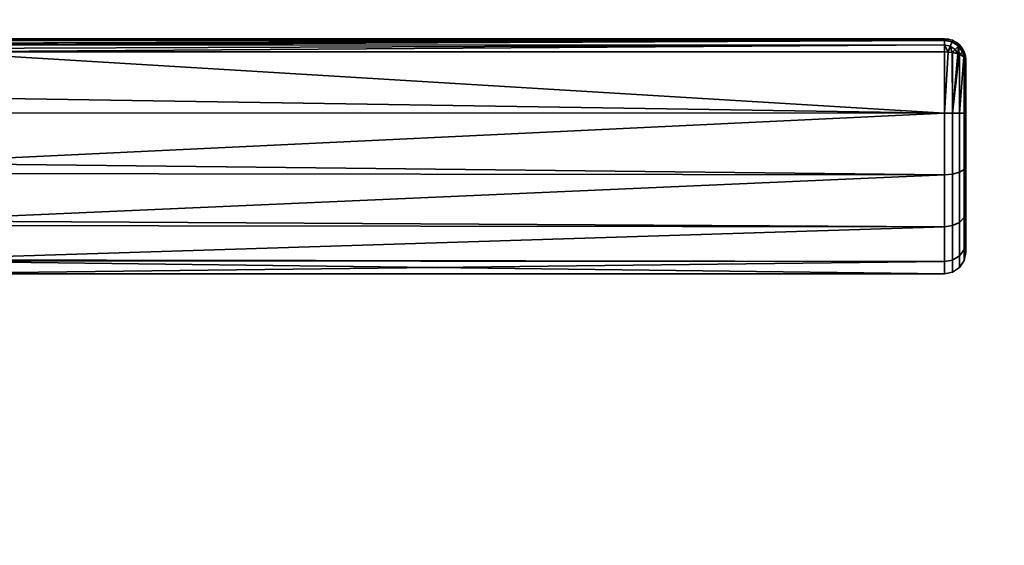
# Model space of a CAD drawing. Header units: millimetres. Extents: x -490 to 6690, y -115 to 152.
# Tile 365 of 656: x 1233 to 1325, y 24 to 73. Entities that reach past the tile are written whole.
import ezdxf

# ---------------------------------------------------------------- set-up
doc = ezdxf.new("R2010")
doc.units = ezdxf.units.MM
doc.layers.add('151', color=253, linetype='Continuous')

# ---------------------------------------------------------------- blocks, each defined once
blk = doc.blocks.new('UG_SURFACE_002')
at = {"layer": '151', "color": 252, "linetype": 'Continuous', "lineweight": 35}
for points in [[(2040, -6.2, 2202.5), (2040, 133.2, 2202.5), (960, 133.2, 2202.5), (960, -6.2, 2202.5)], [(1110, -6.2, 2052.5), (1110, 133.2, 2052.5), (1890, 133.2, 2052.5), (1890, -6.2, 2052.5)]]:
    blk.add_3dface(points, dxfattribs=at)
blk = doc.blocks.new('UG_SURFACE_122')
at = {"layer": '151', "color": 254, "linetype": 'Continuous', "lineweight": 35}
for points in [[(1319, 71, 1116), (1319, 71, 1092), (1224, 71, 1092.051), (1224, 71, 1115.949)], [(1319, 71, 1092), (1224.002, 71, 1092), (1224, 71, 1092.051)], [(1224, 71, 1115.949), (1224.002, 71, 1116), (1319, 71, 1116)], [(1319, 71, 1116), (1224.002, 71, 1116), (1224.07, 70.888, 1116.66)], [(1224.07, 70.888, 1091.34), (1224.002, 71, 1092), (1319, 71, 1092)], [(1224.07, 70.888, 1116.66), (1224.081, 70.853, 1116.723), (1319, 71, 1116)], [(1319, 71, 1092), (1224.081, 70.853, 1091.277), (1224.07, 70.888, 1091.34)], [(1319, 71, 1116), (1224.081, 70.853, 1116.723), (1224.087, 70.835, 1116.757)], [(1224.087, 70.835, 1091.243), (1224.081, 70.853, 1091.277), (1319, 71, 1092)], [(1224.087, 70.835, 1116.757), (1319, 70.847, 1116.764), (1319, 71, 1116)], [(1319, 71, 1092), (1319, 70.847, 1091.236), (1224.087, 70.835, 1091.243)], [(1319.707, 70.706, 1116.768), (1319.765, 70.848, 1116), (1319, 71, 1116), (1319, 70.847, 1116.764)], [(1319, 70.847, 1091.236), (1319, 71, 1092), (1319.765, 70.848, 1092), (1319.707, 70.706, 1091.232)], [(1319, 71, 1092), (1319, 71, 1116), (1319.765, 70.848, 1116), (1319.765, 70.848, 1092)], [(1319, 70.846, 1116.768), (1319, 70.847, 1116.764), (1224.087, 70.835, 1116.757)], [(1224.169, 70.566, 1090.757), (1224.087, 70.835, 1091.243), (1319, 70.847, 1091.236)], [(1319, 70.846, 1116.768), (1224.087, 70.835, 1116.757), (1224.169, 70.566, 1117.244)], [(1319, 70.847, 1091.236), (1224.206, 70.416, 1090.621), (1224.169, 70.566, 1090.757)], [(1224.169, 70.566, 1117.244), (1224.206, 70.416, 1117.379), (1319, 70.846, 1116.768)], [(1224.21, 70.399, 1090.607), (1224.206, 70.416, 1090.621), (1319, 70.847, 1091.236)], [(1319, 70.846, 1116.768), (1224.206, 70.416, 1117.379), (1224.21, 70.399, 1117.393)], [(1319, 70.847, 1091.236), (1319, 70.846, 1091.232), (1224.21, 70.399, 1090.607)], [(1224.21, 70.399, 1117.393), (1319, 70.415, 1117.411), (1319, 70.846, 1116.768)], [(1319, 70.846, 1091.232), (1319, 70.415, 1090.589), (1224.21, 70.399, 1090.607)], [(1319, 70.41, 1117.419), (1319, 70.415, 1117.411), (1224.21, 70.399, 1117.393)], [(1224.289, 70.067, 1090.308), (1224.21, 70.399, 1090.607), (1319, 70.415, 1090.589)], [(1319, 70.41, 1117.419), (1224.21, 70.399, 1117.393), (1224.289, 70.067, 1117.692)], [(1319, 70.415, 1090.589), (1224.35, 69.783, 1090.16), (1224.289, 70.067, 1090.308)], [(1224.289, 70.067, 1117.692), (1224.35, 69.783, 1117.84), (1319, 70.41, 1117.419)], [(1224.353, 69.769, 1090.154), (1224.35, 69.783, 1090.16), (1319, 70.415, 1090.589)], [(1319, 70.41, 1117.419), (1224.35, 69.783, 1117.84), (1224.353, 69.769, 1117.846)], [(1319, 70.415, 1090.589), (1319, 70.41, 1090.581), (1224.353, 69.769, 1090.154)], [(1224.353, 69.769, 1117.846), (1319, 69.769, 1117.846), (1319, 70.41, 1117.419)], [(1319, 70.41, 1090.581), (1319, 69.769, 1090.154), (1224.353, 69.769, 1090.154)], [(1319, 70.847, 1116.764), (1319, 70.846, 1116.768), (1319.707, 70.706, 1116.768)], [(1319.707, 70.706, 1091.232), (1319, 70.846, 1091.232), (1319, 70.847, 1091.236)], [(1319.539, 70.302, 1117.419), (1319.707, 70.706, 1116.768), (1319, 70.846, 1116.768), (1319, 70.415, 1117.411)], [(1319, 70.415, 1090.589), (1319, 70.846, 1091.232), (1319.707, 70.706, 1091.232), (1319.539, 70.302, 1090.581)], [(1319, 70.415, 1117.411), (1319, 70.41, 1117.419), (1319.539, 70.302, 1117.419)], [(1319.539, 70.302, 1090.581), (1319, 70.41, 1090.581), (1319, 70.415, 1090.589)], [(1319, 70.41, 1117.419), (1319, 69.769, 1117.846), (1319.339, 69.743, 1117.784)], [(1319.339, 69.743, 1117.784), (1319.539, 70.302, 1117.419), (1319, 70.41, 1117.419)], [(1319, 70.41, 1090.581), (1319.539, 70.302, 1090.581), (1319.339, 69.743, 1090.216)], [(1319.339, 69.743, 1090.216), (1319, 69.769, 1090.154), (1319, 70.41, 1090.581)], [(1319.539, 70.302, 1117.419), (1319.339, 69.743, 1117.784), (1319.729, 69.713, 1117.712)], [(1319.729, 69.713, 1090.288), (1319.339, 69.743, 1090.216), (1319.539, 70.302, 1090.581)], [(1319.539, 70.302, 1117.419), (1319.997, 69.997, 1117.419), (1320.306, 70.306, 1116.768), (1319.707, 70.706, 1116.768)], [(1319.707, 70.706, 1091.232), (1320.306, 70.306, 1091.232), (1319.997, 69.997, 1090.581), (1319.539, 70.302, 1090.581)], [(1319.729, 69.713, 1117.712), (1319.997, 69.997, 1117.419), (1319.539, 70.302, 1117.419)], [(1319.539, 70.302, 1090.581), (1319.997, 69.997, 1090.581), (1319.729, 69.713, 1090.288)], [(1319.707, 70.706, 1116.768), (1320.306, 70.306, 1116.768), (1320.414, 70.414, 1116), (1319.765, 70.848, 1116)], [(1319.765, 70.848, 1092), (1320.414, 70.414, 1092), (1320.306, 70.306, 1091.232), (1319.707, 70.706, 1091.232)], [(1319.997, 69.997, 1117.419), (1319.729, 69.713, 1117.712), (1319.765, 69.711, 1117.706)], [(1319.765, 69.711, 1090.294), (1319.729, 69.713, 1090.288), (1319.997, 69.997, 1090.581)], [(1319.765, 70.848, 1092), (1319.765, 70.848, 1116), (1320.414, 70.414, 1116), (1320.414, 70.414, 1092)], [(1319.765, 69.711, 1117.706), (1320.245, 69.587, 1117.41), (1319.997, 69.997, 1117.419)], [(1319.997, 69.997, 1090.581), (1320.245, 69.587, 1090.59), (1319.765, 69.711, 1090.294)], [(1320.306, 70.306, 1116.768), (1319.997, 69.997, 1117.419), (1320.245, 69.587, 1117.41)], [(1320.245, 69.587, 1090.59), (1319.997, 69.997, 1090.581), (1320.306, 70.306, 1091.232)], [(1320.245, 69.587, 1117.41), (1320.369, 69.556, 1117.333), (1320.306, 70.306, 1116.768)], [(1320.306, 70.306, 1091.232), (1320.369, 69.556, 1090.667), (1320.245, 69.587, 1090.59)], [(1320.306, 70.306, 1116.768), (1320.706, 69.707, 1116.768), (1320.848, 69.765, 1116), (1320.414, 70.414, 1116)], [(1320.414, 70.414, 1092), (1320.848, 69.765, 1092), (1320.706, 69.707, 1091.232), (1320.306, 70.306, 1091.232)], [(1320.369, 69.556, 1117.333), (1320.706, 69.707, 1116.768), (1320.306, 70.306, 1116.768)], [(1320.306, 70.306, 1091.232), (1320.706, 69.707, 1091.232), (1320.369, 69.556, 1090.667)], [(1320.414, 70.414, 1092), (1320.414, 70.414, 1116), (1320.848, 69.765, 1116), (1320.848, 69.765, 1092)], [(1319, 64.025, 1089), (1221, 65.568, 1089.082), (1224.353, 69.769, 1090.154)], [(1224.353, 69.769, 1117.846), (1221, 65.568, 1118.918), (1319, 64.025, 1119)], [(1319, 64.025, 1119), (1319, 69.769, 1117.846), (1224.353, 69.769, 1117.846)], [(1224.353, 69.769, 1090.154), (1319, 69.769, 1090.154), (1319, 64.025, 1089)], [(1319, 64.025, 1089), (1319, 69.769, 1090.154), (1319.339, 69.743, 1090.216)], [(1319.339, 69.743, 1117.784), (1319, 69.769, 1117.846), (1319, 64.025, 1119)], [(1319, 64.025, 1119), (1319.765, 64.025, 1118.848), (1319.729, 69.713, 1117.712), (1319.339, 69.743, 1117.784)], [(1319.339, 69.743, 1090.216), (1319.729, 69.713, 1090.288), (1319.765, 64.025, 1089.152), (1319, 64.025, 1089)], [(1319.765, 64.025, 1118.848), (1319.765, 69.711, 1117.706), (1319.729, 69.713, 1117.712)], [(1319.729, 69.713, 1090.288), (1319.765, 69.711, 1090.294), (1319.765, 64.025, 1089.152)], [(1319.765, 64.025, 1089.152), (1319.765, 69.711, 1090.294), (1320.245, 69.587, 1090.59)], [(1320.245, 69.587, 1117.41), (1319.765, 69.711, 1117.706), (1319.765, 64.025, 1118.848)], [(1320.369, 69.556, 1117.333), (1320.245, 69.587, 1117.41), (1319.765, 64.025, 1118.848)], [(1320.245, 69.587, 1090.59), (1320.369, 69.556, 1090.667), (1319.765, 64.025, 1089.152)], [(1319.765, 64.025, 1118.848), (1320.414, 64.024, 1118.414), (1320.414, 69.544, 1117.305), (1320.369, 69.556, 1117.333)], [(1320.369, 69.556, 1090.667), (1320.414, 69.544, 1090.695), (1320.414, 64.024, 1089.586), (1319.765, 64.025, 1089.152)], [(1320.706, 69.707, 1116.768), (1320.369, 69.556, 1117.333), (1320.414, 69.544, 1117.305)], [(1320.414, 69.544, 1090.695), (1320.369, 69.556, 1090.667), (1320.706, 69.707, 1091.232)], [(1320.414, 69.544, 1117.305), (1320.806, 69.318, 1116.764), (1320.706, 69.707, 1116.768)], [(1320.706, 69.707, 1091.232), (1320.806, 69.318, 1091.236), (1320.414, 69.544, 1090.695)], [(1320.414, 64.024, 1089.586), (1320.414, 69.544, 1090.695), (1320.806, 69.318, 1091.236)], [(1320.806, 69.318, 1116.764), (1320.414, 69.544, 1117.305), (1320.414, 64.024, 1118.414)], [(1320.414, 64.024, 1118.414), (1320.848, 64.023, 1117.765), (1320.848, 69.294, 1116.706), (1320.806, 69.318, 1116.764)], [(1320.806, 69.318, 1091.236), (1320.848, 69.294, 1091.293), (1320.848, 64.023, 1090.235), (1320.414, 64.024, 1089.586)], [(1320.848, 69.765, 1116), (1320.706, 69.707, 1116.768), (1320.806, 69.318, 1116.764)], [(1320.806, 69.318, 1091.236), (1320.706, 69.707, 1091.232), (1320.848, 69.765, 1092)], [(1320.806, 69.318, 1116.764), (1320.848, 69.294, 1116.706), (1320.848, 69.765, 1116)], [(1320.848, 69.765, 1092), (1320.848, 69.294, 1091.293), (1320.806, 69.318, 1091.236)], [(1320.848, 69.294, 1116.706), (1321, 69, 1116), (1320.848, 69.765, 1116)], [(1320.848, 69.765, 1092), (1321, 69, 1092), (1320.848, 69.294, 1091.293)], [(1320.848, 69.765, 1092), (1320.848, 69.765, 1116), (1321, 69, 1116), (1321, 69, 1092)], [(1321, 69, 1092), (1321, 64.022, 1091), (1320.848, 64.023, 1090.235), (1320.848, 69.294, 1091.293)], [(1321, 64.022, 1117), (1321, 69, 1116), (1320.848, 69.294, 1116.706), (1320.848, 64.023, 1117.765)], [(1321, 69, 1092), (1321, 69, 1116), (1321, 64.022, 1117), (1321, 59.04, 1116.017)], [(1321, 59.04, 1091.983), (1321, 64.022, 1091), (1321, 69, 1092), (1321, 59.04, 1116.017)], [(1319, 64.025, 1089), (1221, 64.051, 1089.242), (1221, 65.568, 1089.082)], [(1221, 65.568, 1118.918), (1221, 64.051, 1118.758), (1319, 64.025, 1119)], [(1319, 64.025, 1119), (1221, 64.051, 1118.758), (1221, 59.365, 1118.266)], [(1221, 59.365, 1089.734), (1221, 64.051, 1089.242), (1319, 64.025, 1089)], [(1221, 59.365, 1118.266), (1319, 58.277, 1117.865), (1319, 64.025, 1119)], [(1319, 64.025, 1089), (1319, 58.277, 1090.135), (1221, 59.365, 1089.734)], [(1319.765, 64.025, 1089.152), (1319.765, 58.335, 1090.275), (1319, 58.277, 1090.135), (1319, 64.025, 1089)], [(1319.765, 58.335, 1117.725), (1319.765, 64.025, 1118.848), (1319, 64.025, 1119), (1319, 58.277, 1117.865)], [(1320.414, 64.024, 1089.586), (1320.414, 58.501, 1090.676), (1319.765, 58.335, 1090.275), (1319.765, 64.025, 1089.152)], [(1320.414, 58.501, 1117.324), (1320.414, 64.024, 1118.414), (1319.765, 64.025, 1118.848), (1319.765, 58.335, 1117.725)], [(1320.848, 64.023, 1090.235), (1320.848, 58.748, 1091.276), (1320.414, 58.501, 1090.676), (1320.414, 64.024, 1089.586)], [(1320.848, 58.748, 1116.724), (1320.848, 64.023, 1117.765), (1320.414, 64.024, 1118.414), (1320.414, 58.501, 1117.324)], [(1321, 64.022, 1091), (1321, 59.04, 1091.983), (1320.848, 58.748, 1091.276), (1320.848, 64.023, 1090.235)], [(1321, 59.04, 1116.017), (1321, 64.022, 1117), (1320.848, 64.023, 1117.765), (1320.848, 58.748, 1116.724)], [(1319, 58.277, 1090.135), (1221, 58.376, 1090.305), (1221, 59.365, 1089.734)], [(1221, 59.365, 1118.266), (1221, 58.376, 1117.695), (1319, 58.277, 1117.865)], [(1321, 59.04, 1091.983), (1321, 54.815, 1094.8), (1320.848, 54.275, 1094.258), (1320.848, 58.748, 1091.276)], [(1321, 54.815, 1113.2), (1321, 59.04, 1116.017), (1320.848, 58.748, 1116.724), (1320.848, 54.275, 1113.742)], [(1321, 54.815, 1094.8), (1321, 59.04, 1116.017), (1321, 54.815, 1113.2)], [(1321, 54.815, 1094.8), (1321, 59.04, 1091.983), (1321, 59.04, 1116.017)], [(1319, 58.277, 1117.865), (1221, 58.376, 1117.695), (1221, 53.963, 1115.147)], [(1221, 53.963, 1092.853), (1221, 58.376, 1090.305), (1319, 58.277, 1090.135)], [(1221, 53.963, 1115.147), (1319, 53.402, 1114.615), (1319, 58.277, 1117.865)], [(1319, 58.277, 1090.135), (1319, 53.402, 1093.385), (1221, 53.963, 1092.853)], [(1319.765, 58.335, 1090.275), (1319.765, 53.51, 1093.492), (1319, 53.402, 1093.385), (1319, 58.277, 1090.135)], [(1319.765, 53.51, 1114.508), (1319.765, 58.335, 1117.725), (1319, 58.277, 1117.865), (1319, 53.402, 1114.615)], [(1320.414, 58.501, 1090.676), (1320.414, 53.816, 1093.799), (1319.765, 53.51, 1093.492), (1319.765, 58.335, 1090.275)], [(1320.414, 53.816, 1114.201), (1320.414, 58.501, 1117.324), (1319.765, 58.335, 1117.725), (1319.765, 53.51, 1114.508)], [(1320.848, 58.748, 1091.276), (1320.848, 54.275, 1094.258), (1320.414, 53.816, 1093.799), (1320.414, 58.501, 1090.676)], [(1320.848, 54.275, 1113.742), (1320.848, 58.748, 1116.724), (1320.414, 58.501, 1117.324), (1320.414, 53.816, 1114.201)], [(1321, 54.815, 1094.8), (1321, 51.992, 1099.02), (1320.848, 51.285, 1098.727), (1320.848, 54.275, 1094.258)], [(1321, 51.992, 1108.98), (1321, 54.815, 1113.2), (1320.848, 54.275, 1113.742), (1320.848, 51.285, 1109.273)], [(1321, 54.815, 1113.2), (1321, 51.992, 1108.98), (1321, 51, 1104)], [(1321, 51, 1104), (1321, 51.992, 1099.02), (1321, 54.815, 1094.8), (1321, 54.815, 1113.2)], [(1319, 53.402, 1093.385), (1221, 53.516, 1093.467), (1221, 53.963, 1092.853)], [(1221, 53.963, 1115.147), (1221, 53.516, 1114.532), (1319, 53.402, 1114.615)], [(1319, 53.402, 1114.615), (1221, 53.516, 1114.532), (1221, 50.297, 1110.101)], [(1221, 50.297, 1097.899), (1221, 53.516, 1093.467), (1319, 53.402, 1093.385)], [(1319.765, 53.51, 1093.492), (1319.765, 50.285, 1098.312), (1319, 50.144, 1098.254), (1319, 53.402, 1093.385)], [(1319.765, 50.285, 1109.688), (1319.765, 53.51, 1114.508), (1319, 53.402, 1114.615), (1319, 50.144, 1109.746)], [(1320.414, 53.816, 1093.799), (1320.414, 50.685, 1098.478), (1319.765, 50.285, 1098.312), (1319.765, 53.51, 1093.492)], [(1320.414, 50.685, 1109.522), (1320.414, 53.816, 1114.201), (1319.765, 53.51, 1114.508), (1319.765, 50.285, 1109.688)], [(1320.848, 54.275, 1094.258), (1320.848, 51.285, 1098.727), (1320.414, 50.685, 1098.478), (1320.414, 53.816, 1093.799)], [(1320.848, 51.285, 1109.273), (1320.848, 54.275, 1113.742), (1320.414, 53.816, 1114.201), (1320.414, 50.685, 1109.522)], [(1221, 50.297, 1110.101), (1319, 50.144, 1109.746), (1319, 53.402, 1114.615)], [(1221, 50.297, 1097.899), (1319, 53.402, 1093.385), (1319, 50.144, 1098.254)], [(1321, 51.992, 1099.02), (1321, 51, 1104), (1320.848, 50.235, 1104), (1320.848, 51.285, 1098.727)], [(1321, 51, 1104), (1321, 51.992, 1108.98), (1320.848, 51.285, 1109.273), (1320.848, 50.235, 1104)], [(1320.414, 50.685, 1098.478), (1320.414, 49.586, 1104), (1319.765, 49.152, 1104), (1319.765, 50.285, 1098.312)], [(1320.414, 49.586, 1104), (1320.414, 50.685, 1109.522), (1319.765, 50.285, 1109.688), (1319.765, 49.152, 1104)], [(1320.848, 51.285, 1098.727), (1320.848, 50.235, 1104), (1320.414, 49.586, 1104), (1320.414, 50.685, 1098.478)], [(1320.848, 50.235, 1104), (1320.848, 51.285, 1109.273), (1320.414, 50.685, 1109.522), (1320.414, 49.586, 1104)], [(1319, 50.144, 1098.254), (1221, 50.218, 1098.27), (1221, 50.297, 1097.899)], [(1221, 50.297, 1110.101), (1221, 50.218, 1109.73), (1319, 50.144, 1109.746)], [(1319, 50.144, 1109.746), (1221, 50.218, 1109.73), (1221, 49, 1104)], [(1319, 49, 1104), (1221, 49, 1104), (1221, 50.218, 1098.27)], [(1221, 50.218, 1098.27), (1319, 50.144, 1098.254), (1319, 49, 1104)], [(1221, 49, 1104), (1319, 49, 1104), (1319, 50.144, 1109.746)], [(1319.765, 50.285, 1098.312), (1319.765, 49.152, 1104), (1319, 49, 1104), (1319, 50.144, 1098.254)], [(1319.765, 49.152, 1104), (1319.765, 50.285, 1109.688), (1319, 50.144, 1109.746), (1319, 49, 1104)]]:
    blk.add_3dface(points, dxfattribs=at)
blk = doc.blocks.new('UG_SURFACE_133')
at = {"layer": '151', "color": 254, "linetype": 'Continuous', "lineweight": 35}
for points in [[(1875.25, -10, 2032.75), (1875.25, 136.75, 2032.75), (1124.75, 136.75, 2032.75), (1124.75, -10, 2032.75)], [(1851.25, 131.75, 2008.75), (1851.25, 5, 2008.75), (1148.75, 5, 2008.75), (1148.75, 131.75, 2008.75)]]:
    blk.add_3dface(points, dxfattribs=at)
blk = doc.blocks.new('UG_SURFACE_134')
at = {"layer": '151', "color": 7, "linetype": 'Continuous', "lineweight": 35}
for points in [[(1851.25, 5, 2008.75), (1851.25, 131.75, 2008.75), (1148.75, 131.75, 2008.75), (1148.75, 5, 2008.75)], [(1149, 5, 2008.5), (1149, 131.75, 2008.5), (1851, 131.75, 2008.5), (1851, 5, 2008.5)]]:
    blk.add_3dface(points, dxfattribs=at)

msp = doc.modelspace()

# ---------------------------------------------------------------- linework, layer by layer
at = {"layer": '151', "linetype": 'Continuous', "lineweight": -3}
for p, q in [((1319, 71, 1092), (1224.002, 71, 1092)), ((1224.002, 71, 1116), (1319, 71, 1116)), ((1319, 71, 1116), (1319, 71, 1092)), ((1224.353, 69.769, 1090.154), (1319, 69.769, 1090.154)), ((1319, 69.769, 1117.846), (1224.353, 69.769, 1117.846)), ((1321, 69, 1092), (1321, 69, 1116))]:
    msp.add_line(p, q, dxfattribs=at)
at = {"layer": '151', "linetype": 'Continuous', "lineweight": -3, "extrusion": (1, 0, 0)}
for centre, radius, start, end in [((69, 1116, 1319), 2, 0, 67.38014), ((69, 1092, 1319), 2, 292.61986, 0), ((64, 1104, 1321), 13, 67.38014, 292.61986)]:
    msp.add_arc(centre, radius, start, end, dxfattribs=at)
at = {"layer": '151', "linetype": 'Continuous', "lineweight": -3, "extrusion": (0, 0, -1)}
msp.add_arc((-1319, 69, -1092), 2, 90, 180, dxfattribs=at)
at = {"layer": '151', "linetype": 'Continuous', "lineweight": -3}
msp.add_arc((1319, 69, 1116), 2, 0, 90, dxfattribs=at)
at = {"layer": '151', "linetype": 'Continuous', "lineweight": -3, "extrusion": (-1.44783e-14, 0.923077, -0.384615)}
msp.add_arc((-1319, 1056.692, -365.538), 2, 90, 180, dxfattribs=at)
at = {"layer": '151', "linetype": 'Continuous', "lineweight": -3, "extrusion": (-1, 0, 0)}
msp.add_arc((-64, 1104, -1319), 15, 247.38014, 112.61986, dxfattribs=at)
at = {"layer": '151', "linetype": 'Continuous', "lineweight": -3, "extrusion": (0, 0.923077, 0.384615)}
msp.add_arc((-1319, 981.462, 483.692), 2, 180, 270, dxfattribs=at)

# ---------------------------------------------------------------- block references
at = {"layer": '151', "linetype": 'Continuous', "lineweight": -3}
for name in ['UG_SURFACE_133', 'UG_SURFACE_134', 'UG_SURFACE_002', 'UG_SURFACE_122']:
    msp.add_blockref(name, (0, 0), dxfattribs=at)

doc.saveas('drawing.dxf')
